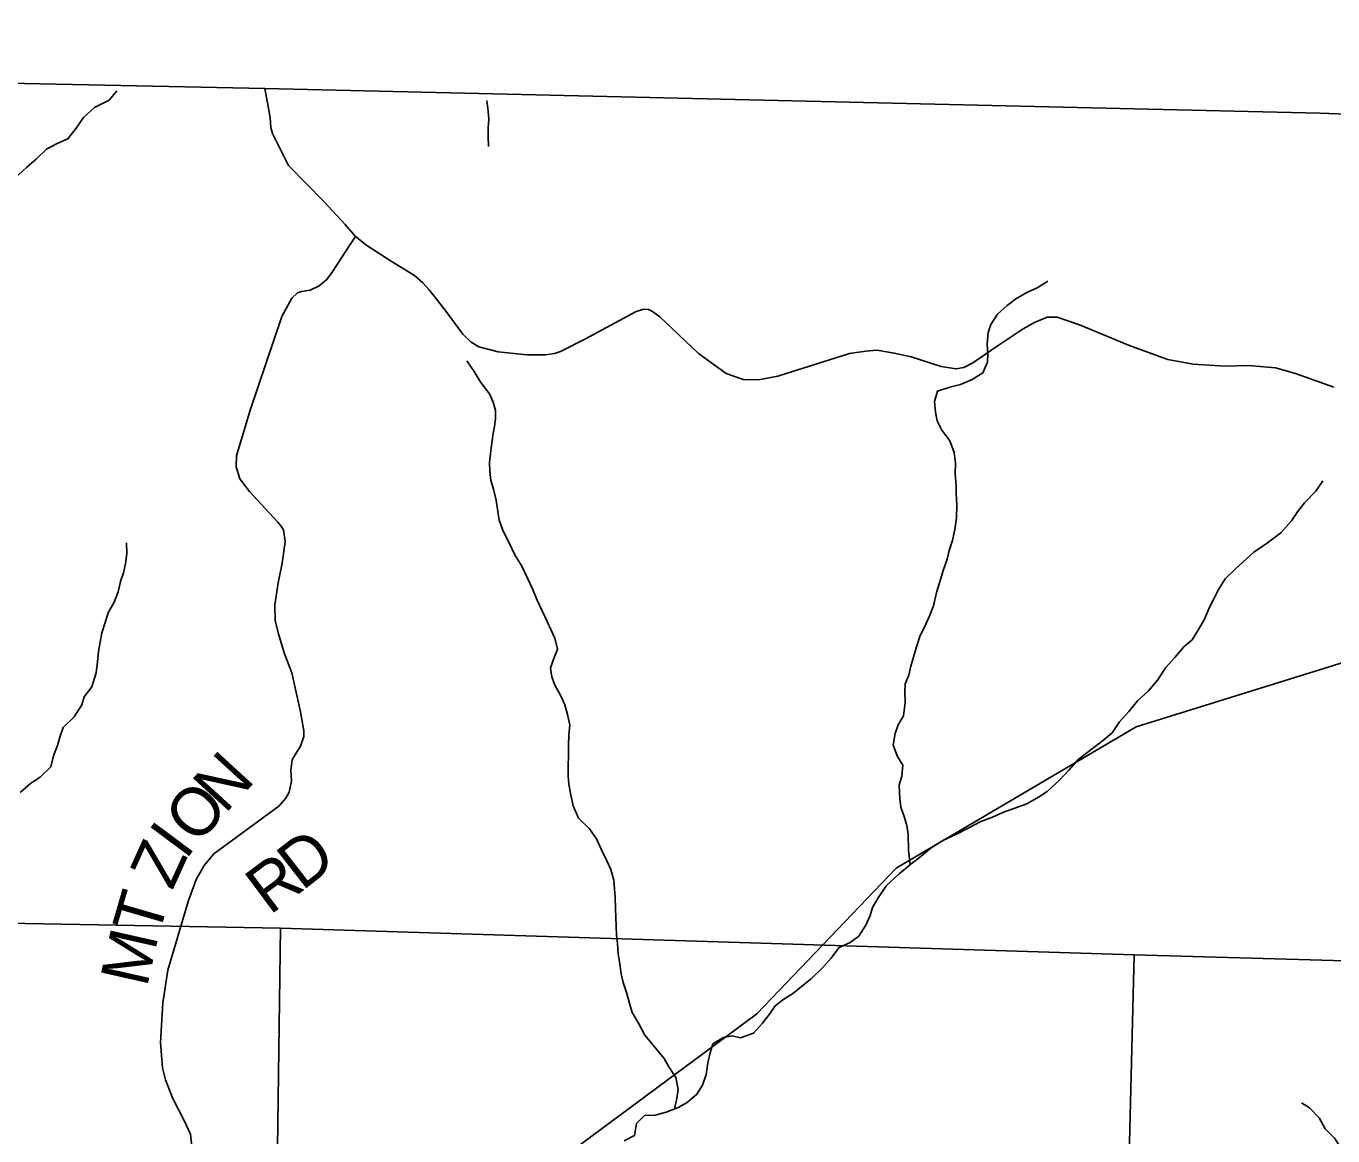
# Model space of a CAD drawing. Extents: x 2043100 to 2470832, y 443715 to 810583.
# Drawn here: x 2241363 to 2249519, y 685521 to 692450 of the extents above; entities that cross this region are included whole.
import ezdxf

# ---------------------------------------------------------------- set-up
doc = ezdxf.new("R2010")
doc.units = 0
for name, color, linetype in [('GM_X_Adjacent_County', 7, 'Continuous'), ('GM_X_County', 7, 'Continuous'), ('GM_X_County_Road', 7, 'Continuous'), ('GM_X_Minor_River', 7, 'Continuous'), ('GM_X_Section', 7, 'Continuous'), ('GM_X_Township', 7, 'Continuous'), ('GM_X_Township_Road', 7, 'Continuous'), ('GM_X_Township_Road_Text', 7, 'Continuous'), ('GM_X_Township_ROW', 7, 'Continuous')]:
    doc.layers.add(name, color=color, linetype=linetype)

msp = doc.modelspace()

# ---------------------------------------------------------------- linework, layer by layer
at = {"layer": 'GM_X_Adjacent_County'}
msp.add_lwpolyline([(2259077.8, 691690.4), (2257335.7, 691739.3), (2253798.7, 691786.8), (2252658.8, 691828.4), (2251072.3, 691849.1), (2250969.5, 691851.3), (2249438.1, 691906), (2242853.4, 692061.1), (2240552.3, 692108), (2237078.6, 692186.1), (2235857.4, 692234.9), (2233561.7, 692282.9), (2228569.9, 692450.4)], dxfattribs=at)
at = {"layer": 'GM_X_County'}
msp.add_lwpolyline([(2228569.9, 692450.4), (2233561.7, 692282.9), (2235857.4, 692234.9), (2237078.6, 692186.1), (2240552.3, 692108), (2242853.4, 692061.1), (2249438.1, 691906), (2250969.5, 691851.3), (2251072.3, 691849.1), (2252658.8, 691828.4), (2253798.7, 691786.8), (2257335.7, 691739.3), (2259077.8, 691690.4)], dxfattribs=at)
at = {"layer": 'GM_X_County_Road'}
msp.add_lwpolyline([(2249525.7, 690196.5), (2249284.6, 690281.7), (2249161, 690317.4), (2248992.3, 690331.5), (2248848.5, 690326.9), (2248647, 690338.9), (2248489.7, 690368.4), (2248253, 690454.8), (2247936.9, 690586), (2247797.7, 690633.4), (2247735.8, 690632), (2247657.6, 690598.7), (2247585.4, 690559.4), (2247430.6, 690456.8), (2247271.8, 690348.3), (2247215.7, 690318.8), (2247167.7, 690309.3), (2247074, 690324.2), (2246887, 690386.1), (2246781.4, 690409.1), (2246671.8, 690426.2), (2246603.9, 690420.9), (2246501.9, 690405.9), (2246055.4, 690264.1), (2245933.4, 690241.3), (2245837.6, 690244.2), (2245732.2, 690281.3), (2245559.8, 690407.1), (2245318.6, 690635.6), (2245273, 690668.1), (2245247.2, 690680.3), (2245219.3, 690682.6), (2245171.2, 690669.1), (2244854.1, 690498), (2244697.6, 690419.5), (2244661.6, 690405.8), (2244603.6, 690398.4), (2244487.8, 690397.5), (2244308.4, 690417.3), (2244188.9, 690448.5), (2244141.3, 690477), (2244087.9, 690527.5), (2243977.6, 690676.7), (2243879.1, 690803.8), (2243839.6, 690848.2), (2243786.2, 690892.8), (2243647.3, 690978.2), (2243488.7, 691079.8), (2243419.4, 691136.6), (2243354.3, 691211.3), (2243222, 691354.7), (2243000.7, 691581), (2242900.6, 691780.7), (2242891.2, 691818), (2242885.4, 691878.7), (2242873.7, 691947.6), (2242853.4, 692061.1)], dxfattribs=at)
at = {"layer": 'GM_X_Minor_River'}
for points in [[(2241313.9, 691520.3), (2241367.9, 691570.2), (2241425.9, 691620.2), (2241489.9, 691682.1), (2241555.9, 691718.1), (2241623.8, 691746), (2241675.9, 691813.9), (2241721.9, 691879.9), (2241789.9, 691941.9), (2241881.7, 691988.4), (2241929.6, 692045.7)], [(2244237.7, 691986.4), (2244245.8, 691918.4), (2244251.7, 691866.4), (2244247.6, 691816.3), (2244247.5, 691762.3), (2244249.3, 691698.3)], [(2246880, 687214.1), (2246870.5, 687305.7), (2246868.7, 687403.8), (2246860.8, 687457.8), (2246844.9, 687507.9), (2246823.1, 687574), (2246815.2, 687626), (2246811.4, 687710.1), (2246829.5, 687766.1), (2246835.6, 687836.1), (2246801.7, 687890.2), (2246773.9, 687960.3), (2246788, 688032.3), (2246806.1, 688088.3), (2246838.2, 688144.3), (2246850.3, 688226.3), (2246846.4, 688292.4), (2246848.5, 688342.4), (2246872.6, 688398.4), (2246884.7, 688454.5), (2246900.8, 688510.5), (2246920.9, 688574.5), (2246943, 688644.5), (2246971, 688696.5), (2247003.1, 688772.5), (2247025.2, 688830.5), (2247045.3, 688914.5), (2247063.4, 688974.5), (2247087.5, 689050.5), (2247111.6, 689122.6), (2247123.7, 689176.6), (2247143.8, 689238.6), (2247159.9, 689306.6), (2247170, 689380.7), (2247172.1, 689458.7), (2247168.3, 689532.8), (2247168.4, 689582.8), (2247160.5, 689654.8), (2247162.7, 689720.9), (2247154.8, 689786.9), (2247129, 689861), (2247079.2, 689927.1), (2247049.4, 689985.2), (2247039.5, 690039.3), (2247031.6, 690107.3), (2247051.7, 690171.3), (2247127.6, 690195.2), (2247195.5, 690213.2), (2247267.5, 690243.1), (2247333.4, 690285), (2247363.5, 690353), (2247365.6, 690403), (2247361.7, 690465.1), (2247367.9, 690537.1), (2247383.9, 690587.1), (2247426, 690651.1), (2247486, 690705.1), (2247540, 690747), (2247608, 690786.9), (2247673.9, 690816.9), (2247739.9, 690858.8)], [(2245408.8, 685689.4), (2245424, 685754.7), (2245432, 685810.8), (2245418.2, 685884.8), (2245374.4, 685950.9), (2245344.6, 686003), (2245286.8, 686075.1), (2245225, 686149.3), (2245185.3, 686223.4), (2245145.4, 686291.5), (2245131.6, 686341.5), (2245111.7, 686409.6), (2245089.9, 686477.7), (2245076, 686531.7), (2245066.2, 686607.8), (2245058.3, 686657.8), (2245054.4, 686721.9), (2245048.5, 686775.9), (2245046.6, 686830), (2245042.8, 686886), (2245040.9, 686938), (2245039, 687014.1), (2245035.1, 687064.1), (2245031.2, 687118.2), (2245011.4, 687184.2), (2244987.5, 687238.3), (2244953.7, 687306.4), (2244921.9, 687374.5), (2244880.1, 687438.6), (2244810.3, 687504.8), (2244776.6, 687580.8), (2244762.7, 687648.9), (2244750.9, 687717), (2244747, 687767), (2244747.3, 687959.1), (2244749.4, 688023.2), (2244755.6, 688087.2), (2244741.7, 688151.3), (2244725.8, 688211.3), (2244700, 688269.4), (2244662.2, 688335.5), (2244644.3, 688387.5), (2244636.4, 688441.6), (2244652.5, 688491.6), (2244678.6, 688559.6), (2244662.7, 688627.7), (2244636.9, 688681.8), (2244615, 688731.8), (2244583.2, 688799.9), (2244551.4, 688870), (2244523.6, 688936.1), (2244491.8, 689002.2), (2244456, 689078.3), (2244416.2, 689144.4), (2244376.4, 689228.5), (2244340.6, 689296.6), (2244314.8, 689364.7), (2244306.9, 689418.7), (2244297, 689490.8), (2244279.2, 689558.8), (2244263.3, 689612.9), (2244257.4, 689668.9), (2244255.5, 689725), (2244261.6, 689781), (2244267.7, 689831), (2244275.8, 689895), (2244285.9, 689951.1), (2244292, 690001.1), (2244292.1, 690051.1), (2244278.2, 690101.2), (2244254.4, 690155.2), (2244200.6, 690225.4), (2244158.8, 690293.5), (2244113, 690359.6)], [(2249110.2, 689224.6), (2249193.8, 689286.3), (2249261.4, 689360.8), (2249297.1, 689417.1), (2249342.8, 689473.4), (2249412.4, 689545.9), (2249456, 689610.3)], [(2241326.5, 687665.7), (2241390.5, 687721.7), (2241452.5, 687763.6), (2241516.5, 687825.6), (2241534.6, 687893.6), (2241558.7, 687957.6), (2241572.7, 688009.6), (2241594.8, 688071.6), (2241662.8, 688137.6), (2241710.9, 688211.5), (2241725, 688261.6), (2241773, 688325.5), (2241801.1, 688411.5), (2241809.3, 688481.6), (2241815.4, 688545.6), (2241835.6, 688661.7), (2241857.7, 688731.7), (2241875.7, 688785.7), (2241911.8, 688853.7), (2241937.9, 688917.7), (2241952, 688981.7), (2241970.1, 689035.7), (2241984.1, 689095.7), (2241992.2, 689155.8), (2241990.4, 689223.8)], [(2245096, 685489), (2245160, 685523), (2245172.1, 685597), (2245222.1, 685646.9), (2245290, 685650.9), (2245357.9, 685668.8), (2245431.8, 685698.7), (2245487.8, 685728.6), (2245549.8, 685780.6), (2245583.8, 685836.6), (2245607.9, 685904.6), (2245618, 685976.6), (2245632.2, 686038.6), (2245648.2, 686094.7), (2245716.2, 686134.6), (2245770.1, 686144.5), (2245822, 686132.4), (2245901.9, 686162.3), (2245960, 686224.3), (2246002, 686280.3), (2246038, 686332.3), (2246092, 686374.2), (2246146, 686408.2), (2246212, 686462.1), (2246264, 686504), (2246334, 686570), (2246386, 686628), (2246438.1, 686697.9), (2246506, 686727.9), (2246560, 686767.8), (2246604, 686835.8), (2246630.1, 686895.8), (2246646.2, 686945.8), (2246680.2, 687007.8), (2246732.3, 687083.8), (2246812.3, 687157.7), (2246884.3, 687217.7), (2246948.3, 687267.6), (2247012.3, 687319.5), (2247084.3, 687365.5), (2247170.2, 687405.4), (2247250.1, 687445.3), (2247318.1, 687481.2), (2247394, 687511.1), (2247464, 687541), (2247527.9, 687565), (2247609.8, 687594.9), (2247681.8, 687634.8), (2247735.7, 687670.8), (2247809.8, 687738.7), (2247873.8, 687806.7), (2247929.8, 687870.6), (2247981.8, 687910.6), (2248035.8, 687952.5), (2248089.8, 687994.5), (2248141.8, 688036.4), (2248187.8, 688106.4), (2248245.9, 688170.4), (2248299.9, 688236.3), (2248365.9, 688298.3), (2248425.9, 688368.2), (2248474, 688442.2), (2248532, 688508.2), (2248588, 688574.1), (2248640, 688618.1), (2248680.1, 688682.1), (2248718.2, 688746.1), (2248748.3, 688822.1), (2248778.3, 688878.1), (2248802.4, 688928.1), (2248846.4, 689000), (2248906.5, 689058), (2248958.5, 689106), (2249026.5, 689165.9), (2249110.2, 689224.6)], [(2250263.9, 684895.8), (2250210.9, 684942.5), (2250150.6, 685004.3), (2250080.4, 685051.9), (2250016.2, 685099.6), (2249950, 685127.3), (2249898, 685133), (2249829.9, 685148.6), (2249757.9, 685164.2), (2249691.8, 685181.8), (2249645.5, 685243.7), (2249635.1, 685319.7), (2249608.7, 685389.6), (2249568.4, 685443.5), (2249530.1, 685503.3), (2249469.8, 685565.1), (2249433.4, 685632.9), (2249373.1, 685694.7), (2249323, 685726.4)]]:
    msp.add_lwpolyline(points, dxfattribs=at)
at = {"layer": 'GM_X_Section'}
for points in [[(2237595.1, 686915.4), (2242950.3, 686817), (2242879.6, 681645.2), (2237434.5, 681728.7)], [(2242950.3, 686817), (2248278.2, 686650.2), (2248150.8, 681542), (2242879.6, 681645.2)], [(2248278.2, 686650.2), (2253769.2, 686495.2), (2253630.3, 681270.6), (2248150.8, 681542)]]:
    msp.add_lwpolyline(points, close=True, dxfattribs=at)
at = {"layer": 'GM_X_Township'}
msp.add_lwpolyline([(2228569.9, 692450.4), (2233561.7, 692282.9), (2235857.4, 692234.9), (2237078.6, 692186.1), (2240552.3, 692108), (2242853.4, 692061.1), (2249438.1, 691906), (2250969.5, 691851.3), (2251072.3, 691849.1), (2252658.8, 691828.4), (2253798.7, 691786.8), (2257335.7, 691739.3), (2259077.8, 691690.4), (2259058.8, 688587.4), (2259026, 687904.9), (2258961.3, 683177.1), (2258825.8, 676651), (2258742.3, 671669)], dxfattribs=at)
at = {"layer": 'GM_X_Township_Road'}
msp.add_lwpolyline([(2243419.4, 691136.6), (2243384.9, 691086.9), (2243277.5, 690919.8), (2243239, 690868.1), (2243192.7, 690828.5), (2243136.5, 690801.1), (2243082.6, 690793.6), (2243056.6, 690785.8), (2243022.3, 690752.1), (2242959.2, 690636.7), (2242761.7, 690052.1), (2242675, 689766.7), (2242674.3, 689698.7), (2242697.5, 689624.4), (2242756.6, 689543.8), (2242932.3, 689353.9), (2242952, 689329.7), (2242969.8, 689305.5), (2242979, 689229.3), (2242961.7, 689097.4), (2242936.5, 688973.5), (2242915.1, 688837.6), (2242918.1, 688737.5), (2242937.2, 688655.3), (2242974, 688536.8), (2243020.6, 688412.3), (2243076.1, 688169.5), (2243096.8, 688049.2), (2243096.5, 688015.2), (2243075.9, 687953.4), (2243037.3, 687893.7), (2243023.1, 687867.8), (2243014.5, 687803.8), (2243019.8, 687737.7), (2243005.1, 687667.8), (2242984.8, 687630), (2242940.3, 687578.4), (2242534.1, 687282.1), (2242473.5, 687208.6), (2242424.7, 687121), (2242373.4, 686983.4), (2242247.4, 686554.3), (2242215.4, 686350.5), (2242200.9, 686104.4), (2242213.3, 685946.1), (2242232.5, 685869.9), (2242277.2, 685757.4), (2242351.6, 685612.5), (2242388.7, 685532.1), (2242398, 685456)], dxfattribs=at)
at = {"layer": 'GM_X_Township_ROW'}
msp.add_lwpolyline([(2243783.9, 684286.5), (2243813.1, 684294.1), (2243866.6, 684323.1), (2243876.9, 684648.9), (2244045, 684889.4), (2245923.4, 686282.2), (2246792.9, 687192.5), (2248291, 688073.9), (2251041.3, 688930.7)], dxfattribs=at)

# ---------------------------------------------------------------- texts
at = {"layer": 'GM_X_Township_Road_Text'}
for s, rotation, p in [('N', 47.49671, (2242603.8, 687526.6)), ('O', 47.93778, (2242427.4, 687331.1)), ('I', 53.3034, (2242358.5, 687238)), ('Z', 65.62414, (2242274.5, 687048.3)), ('D', 37.95222, (2243085.3, 687046.7)), ('R', 36.79184, (2242882.9, 686895.2)), ('T', 73.74613, (2242187.3, 686755.5)), ('M', 77.2655, (2242116.7, 686442.6))]:
    msp.add_text(s, height=300, rotation=rotation, dxfattribs=at).set_placement(p)

doc.saveas('drawing.dxf')
